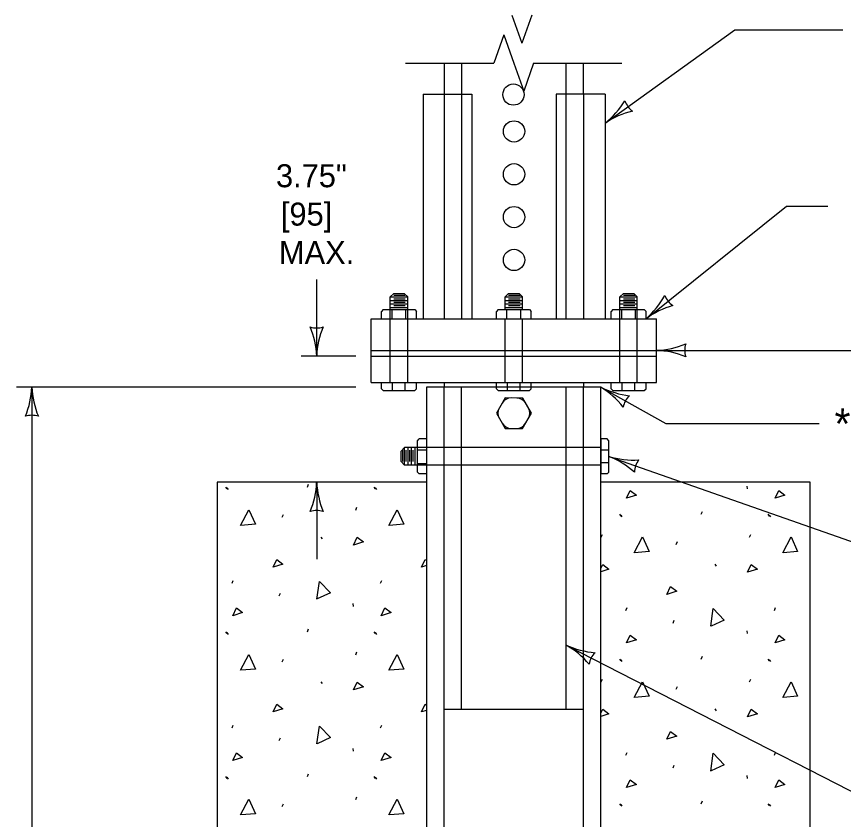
# Model space of a CAD drawing. Extents: x 49940 to 50043, y 49986 to 50011.
# Drawn here: x 50005.838 to 50007.993, y 49994.479 to 49996.571 of the extents above; entities that cross this region are included whole.
import ezdxf

# ---------------------------------------------------------------- set-up
doc = ezdxf.new("R2010")
doc.units = 0
for name, color, linetype in [('Level 1', 7, 'Continuous'), ('Level 2', 7, 'Continuous'), ('Level 3', 7, 'Continuous'), ('Level 4', 7, 'Continuous'), ('Level 6', 7, 'Continuous')]:
    doc.layers.add(name, color=color, linetype=linetype)

msp = doc.modelspace()

# ---------------------------------------------------------------- linework, layer by layer
at = {"layer": 'Level 1'}
for p, q in [((50006.8978, 49996.3682), (50006.8978, 49995.7834)), ((50006.8978, 49996.3682), (50007.025, 49996.3682)), ((50007.025, 49996.3682), (50007.025, 49995.7834)), ((50007.2446, 49996.3682), (50007.2446, 49995.7834)), ((50007.3718, 49996.3682), (50007.2446, 49996.3682)), ((50007.3718, 49996.3682), (50007.3718, 49995.7834)), ((50006.8213, 49995.8493), (50006.8122, 49995.8402)), ((50006.8122, 49995.8071), (50006.8122, 49995.8402)), ((50006.8122, 49995.8402), (50006.8576, 49995.8402)), ((50006.8213, 49995.8493), (50006.8485, 49995.8493)), ((50006.8214, 49995.8448), (50006.8513, 49995.8448)), ((50006.8214, 49995.8357), (50006.8513, 49995.8357)), ((50006.8485, 49995.8493), (50006.8576, 49995.8402)), ((50006.8576, 49995.8071), (50006.8576, 49995.8402)), ((50007.1205, 49995.8493), (50007.1114, 49995.8402)), ((50007.1114, 49995.8071), (50007.1114, 49995.8402)), ((50007.1114, 49995.8402), (50007.1568, 49995.8402)), ((50007.1205, 49995.8493), (50007.1478, 49995.8493)), ((50007.1206, 49995.8448), (50007.1505, 49995.8448)), ((50007.1206, 49995.8357), (50007.1505, 49995.8357)), ((50007.1478, 49995.8493), (50007.1568, 49995.8402)), ((50007.1568, 49995.8071), (50007.1568, 49995.8402)), ((50007.4195, 49995.8493), (50007.4105, 49995.8402)), ((50007.4105, 49995.8071), (50007.4105, 49995.8402)), ((50007.4105, 49995.8402), (50007.4559, 49995.8402)), ((50007.4195, 49995.8493), (50007.4468, 49995.8493)), ((50007.4197, 49995.8448), (50007.4495, 49995.8448)), ((50007.4197, 49995.8357), (50007.4495, 49995.8357)), ((50007.4468, 49995.8493), (50007.4559, 49995.8402)), ((50007.4559, 49995.8071), (50007.4559, 49995.8402)), ((50006.8122, 49995.8311), (50006.8576, 49995.8311)), ((50006.8122, 49995.8221), (50006.8576, 49995.8221)), ((50006.8122, 49995.813), (50006.8576, 49995.813)), ((50006.8214, 49995.8266), (50006.8513, 49995.8266)), ((50006.8214, 49995.8175), (50006.8513, 49995.8175)), ((50007.1114, 49995.8311), (50007.1568, 49995.8311)), ((50007.1114, 49995.8221), (50007.1568, 49995.8221)), ((50007.1114, 49995.813), (50007.1568, 49995.813)), ((50007.1206, 49995.8266), (50007.1505, 49995.8266)), ((50007.1206, 49995.8175), (50007.1505, 49995.8175)), ((50007.4105, 49995.8311), (50007.4559, 49995.8311)), ((50007.4105, 49995.8221), (50007.4559, 49995.8221)), ((50007.4105, 49995.813), (50007.4559, 49995.813)), ((50007.4197, 49995.8266), (50007.4495, 49995.8266)), ((50007.4197, 49995.8175), (50007.4495, 49995.8175)), ((50006.794, 49995.8071), (50006.7895, 49995.8025)), ((50006.7895, 49995.7834), (50006.7895, 49995.8025)), ((50006.794, 49995.8071), (50006.8758, 49995.8071)), ((50006.8161, 49995.8071), (50006.8161, 49995.7848)), ((50006.8523, 49995.8071), (50006.8523, 49995.7848)), ((50006.8758, 49995.8071), (50006.8804, 49995.8025)), ((50006.8804, 49995.7834), (50006.8804, 49995.8025)), ((50007.0932, 49995.8071), (50007.0887, 49995.8025)), ((50007.0887, 49995.7834), (50007.0887, 49995.8025)), ((50007.0932, 49995.8071), (50007.175, 49995.8071)), ((50007.1153, 49995.8071), (50007.1153, 49995.7848)), ((50007.1515, 49995.8071), (50007.1515, 49995.7848)), ((50007.175, 49995.8071), (50007.1796, 49995.8025)), ((50007.1796, 49995.7834), (50007.1796, 49995.8025)), ((50007.3923, 49995.8071), (50007.3877, 49995.8025)), ((50007.3877, 49995.7834), (50007.3877, 49995.8025)), ((50007.3923, 49995.8071), (50007.4741, 49995.8071)), ((50007.4144, 49995.8071), (50007.4144, 49995.7848)), ((50007.4506, 49995.8071), (50007.4506, 49995.7848)), ((50007.4741, 49995.8071), (50007.4786, 49995.8025)), ((50007.4786, 49995.7834), (50007.4786, 49995.8025)), ((50006.7622, 49995.6175), (50006.7622, 49995.7834)), ((50006.7622, 49995.7834), (50007.1114, 49995.7834)), ((50007.1114, 49995.6175), (50007.1114, 49995.7834)), ((50007.1114, 49995.7834), (50007.1568, 49995.7834)), ((50007.1568, 49995.6175), (50007.1568, 49995.7834)), ((50007.1568, 49995.7834), (50007.5059, 49995.7834)), ((50007.5059, 49995.6175), (50007.5059, 49995.7834)), ((50006.7622, 49995.701), (50007.5059, 49995.701)), ((50006.7622, 49995.686), (50007.5059, 49995.686)), ((50006.7622, 49995.6175), (50007.1114, 49995.6175)), ((50006.7895, 49995.6009), (50006.7895, 49995.6175)), ((50006.8182, 49995.5963), (50006.8182, 49995.6169)), ((50006.8513, 49995.5963), (50006.8513, 49995.6169)), ((50006.8804, 49995.6009), (50006.8804, 49995.6175)), ((50006.9523, 49995.6175), (50006.9523, 49995.6053)), ((50007.0887, 49995.6009), (50007.0887, 49995.6175)), ((50007.1114, 49995.6175), (50007.1568, 49995.6175)), ((50007.1175, 49995.5963), (50007.1175, 49995.6169)), ((50007.1505, 49995.5963), (50007.1505, 49995.6169)), ((50007.1568, 49995.6175), (50007.5059, 49995.6175)), ((50007.1796, 49995.6009), (50007.1796, 49995.6175)), ((50007.3159, 49995.6175), (50007.3159, 49995.6053)), ((50007.3877, 49995.6009), (50007.3877, 49995.6175)), ((50007.4165, 49995.5963), (50007.4165, 49995.6169)), ((50007.4495, 49995.5963), (50007.4495, 49995.6169)), ((50007.4786, 49995.6009), (50007.4786, 49995.6175)), ((50006.7895, 49995.6009), (50006.794, 49995.5963)), ((50006.794, 49995.5963), (50006.8758, 49995.5963)), ((50006.8758, 49995.5963), (50006.8804, 49995.6009)), ((50007.3608, 49995.6053), (50006.9063, 49995.6053)), ((50006.9063, 49995.6053), (50006.9063, 49992.7712)), ((50007.0887, 49995.6009), (50007.0932, 49995.5963)), ((50007.0932, 49995.5963), (50007.175, 49995.5963)), ((50007.175, 49995.5963), (50007.1796, 49995.6009)), ((50007.3608, 49992.7712), (50007.3608, 49995.6053)), ((50007.3877, 49995.6009), (50007.3923, 49995.5963)), ((50007.3923, 49995.5963), (50007.4741, 49995.5963)), ((50007.4741, 49995.5963), (50007.4786, 49995.6009)), ((50006.8828, 49995.4657), (50006.8873, 49995.4703)), ((50006.8828, 49995.3839), (50006.8828, 49995.4657)), ((50006.9063, 49995.4703), (50006.8873, 49995.4703)), ((50007.3774, 49995.4703), (50007.3608, 49995.4703)), ((50007.3608, 49995.4703), (50007.3608, 49995.3794)), ((50007.382, 49995.4657), (50007.3774, 49995.4703)), ((50007.382, 49995.3839), (50007.382, 49995.4657)), ((50006.8404, 49995.4385), (50006.8495, 49995.4476)), ((50006.8828, 49995.4476), (50006.8495, 49995.4476)), ((50006.8495, 49995.4021), (50006.8495, 49995.4476)), ((50006.8585, 49995.4021), (50006.8585, 49995.4476)), ((50006.8676, 49995.4021), (50006.8676, 49995.4476)), ((50006.8767, 49995.4021), (50006.8767, 49995.4476)), ((50006.8404, 49995.4112), (50006.8404, 49995.4385)), ((50006.8449, 49995.4113), (50006.8449, 49995.4412)), ((50006.854, 49995.4113), (50006.854, 49995.4412)), ((50006.8631, 49995.4113), (50006.8631, 49995.4412)), ((50006.8722, 49995.4113), (50006.8722, 49995.4412)), ((50006.8828, 49995.4422), (50006.9063, 49995.4422)), ((50007.382, 49995.4412), (50007.3614, 49995.4412)), ((50006.8404, 49995.4112), (50006.8495, 49995.4021)), ((50006.8828, 49995.4021), (50006.8495, 49995.4021)), ((50006.8828, 49995.406), (50006.9063, 49995.406)), ((50007.382, 49995.4082), (50007.3614, 49995.4082)), ((50006.8828, 49995.3839), (50006.8873, 49995.3794)), ((50006.9063, 49995.3794), (50006.8873, 49995.3794)), ((50007.3774, 49995.3794), (50007.3608, 49995.3794)), ((50007.3774, 49995.3794), (50007.382, 49995.3839)), ((50006.9063, 49995.3573), (50006.3609, 49995.3573)), ((50006.3609, 49995.3573), (50006.3609, 49992.6303)), ((50007.9062, 49995.3573), (50007.3608, 49995.3573)), ((50007.9062, 49992.6303), (50007.9062, 49995.3573)), ((50006.3831, 49995.345), (50006.3865, 49995.3401)), ((50006.3865, 49995.3432), (50006.3896, 49995.3383)), ((50006.5963, 49995.345), (50006.5995, 49995.3523)), ((50006.7698, 49995.345), (50006.7731, 49995.3401)), ((50006.7731, 49995.3432), (50006.7763, 49995.3383)), ((50007.7409, 49995.3474), (50007.7418, 49995.3401)), ((50006.5308, 49995.2665), (50006.5342, 49995.2738)), ((50006.7222, 49995.2851), (50006.7254, 49995.2924)), ((50007.4094, 49995.2741), (50007.4126, 49995.2692)), ((50007.4126, 49995.2721), (50007.4158, 49995.2673)), ((50007.6224, 49995.2741), (50007.6257, 49995.2814)), ((50007.796, 49995.2741), (50007.7992, 49995.2692)), ((50007.7992, 49995.2721), (50007.8025, 49995.2673)), ((50006.6317, 49995.2148), (50006.6351, 49995.21)), ((50007.3617, 49995.2142), (50007.365, 49995.2215)), ((50007.7485, 49995.2142), (50007.7516, 49995.2215)), ((50007.5571, 49995.1956), (50007.5603, 49995.2029)), ((50007.658, 49995.1439), (50007.6612, 49995.1391)), ((50006.4001, 49995.0946), (50006.4033, 49995.1018)), ((50006.7867, 49995.0946), (50006.7901, 49995.1018)), ((50006.5228, 49995.0615), (50006.526, 49995.0688)), ((50006.7148, 49995.0412), (50006.7155, 49995.034)), ((50007.4264, 49995.0237), (50007.4295, 49995.0309)), ((50007.813, 49995.0237), (50007.8162, 49995.0309)), ((50007.5489, 49994.9906), (50007.5523, 49994.9979)), ((50006.5963, 49994.9679), (50006.5995, 49994.9752)), ((50007.7409, 49994.9703), (50007.7418, 49994.9631)), ((50006.3831, 49994.9679), (50006.3865, 49994.9631)), ((50006.3865, 49994.9661), (50006.3896, 49994.9612)), ((50006.7698, 49994.9679), (50006.7731, 49994.9631)), ((50006.7731, 49994.9661), (50006.7763, 49994.9612)), ((50006.7222, 49994.9081), (50006.7254, 49994.9153)), ((50006.5308, 49994.8894), (50006.5342, 49994.8967)), ((50007.4094, 49994.897), (50007.4126, 49994.8922)), ((50007.4126, 49994.8952), (50007.4158, 49994.8903)), ((50007.6224, 49994.897), (50007.6257, 49994.9043)), ((50007.796, 49994.897), (50007.7992, 49994.8922)), ((50007.7992, 49994.8952), (50007.8025, 49994.8903)), ((50007.3617, 49994.8372), (50007.365, 49994.8444)), ((50007.7485, 49994.8372), (50007.7516, 49994.8444)), ((50006.6317, 49994.8378), (50006.6351, 49994.8329)), ((50007.5571, 49994.8185), (50007.5603, 49994.8258)), ((50007.658, 49994.7669), (50007.6612, 49994.762)), ((50006.4001, 49994.7176), (50006.4033, 49994.7247)), ((50006.7867, 49994.7176), (50006.7901, 49994.7247)), ((50006.5228, 49994.6844), (50006.526, 49994.6917)), ((50006.7148, 49994.6641), (50006.7155, 49994.6569)), ((50007.4264, 49994.6466), (50007.4295, 49994.6538)), ((50007.813, 49994.6466), (50007.8162, 49994.6538)), ((50007.5489, 49994.6135), (50007.5523, 49994.6208)), ((50006.3831, 49994.5908), (50006.3865, 49994.586)), ((50006.3865, 49994.589), (50006.3896, 49994.5842)), ((50006.5963, 49994.5908), (50006.5995, 49994.5981)), ((50006.7698, 49994.5908), (50006.7731, 49994.586)), ((50006.7731, 49994.589), (50006.7763, 49994.5842)), ((50007.7409, 49994.5932), (50007.7418, 49994.586)), ((50006.5308, 49994.5125), (50006.5342, 49994.5196)), ((50006.7222, 49994.531), (50006.7254, 49994.5382)), ((50007.4094, 49994.5199), (50007.4126, 49994.5151)), ((50007.4126, 49994.5181), (50007.4158, 49994.5133)), ((50007.6224, 49994.5199), (50007.6257, 49994.5272)), ((50007.796, 49994.5199), (50007.7992, 49994.5151)), ((50007.7992, 49994.5181), (50007.8025, 49994.5133))]:
    msp.add_line(p, q, dxfattribs=at)
for points in [[(50006.9523, 49996.4496), (50006.9523, 49996.3682)], [(50007.3156, 49996.3682), (50007.3156, 49996.4496)], [(50007.4279, 49995.316), (50007.4376, 49995.3362), (50007.4538, 49995.3241), (50007.4279, 49995.316)], [(50007.8147, 49995.316), (50007.8242, 49995.3362), (50007.8404, 49995.3241), (50007.8147, 49995.316)], [(50006.4219, 49995.2447), (50006.4437, 49995.2859), (50006.4607, 49995.248), (50006.4227, 49995.2447)], [(50006.8085, 49995.2447), (50006.8304, 49995.2859), (50006.8473, 49995.248), (50006.8095, 49995.2447)], [(50006.7166, 49995.1939), (50006.7263, 49995.2141), (50006.7423, 49995.202), (50006.7166, 49995.1939)], [(50007.448, 49995.1738), (50007.4698, 49995.215), (50007.4868, 49995.1771), (50007.4489, 49995.1738)], [(50007.8348, 49995.1738), (50007.8566, 49995.215), (50007.8734, 49995.1771), (50007.8356, 49995.1738)], [(50006.5068, 49995.1362), (50006.5165, 49995.1564), (50006.5327, 49995.1442), (50006.5068, 49995.1362)], [(50006.8935, 49995.1362), (50006.9032, 49995.1564), (50006.9063, 49995.1541)], [(50007.3608, 49995.1327), (50007.3658, 49995.1432), (50007.3818, 49995.1311), (50007.3608, 49995.1244)], [(50007.7427, 49995.123), (50007.7524, 49995.1432), (50007.7686, 49995.1311), (50007.7427, 49995.123)], [(50006.9063, 49995.1402), (50006.8935, 49995.1362)], [(50006.621, 49995.0532), (50006.6274, 49995.0993), (50006.6563, 49995.0694), (50006.6217, 49995.0535)], [(50007.533, 49995.0653), (50007.5427, 49995.0855), (50007.5588, 49995.0733), (50007.533, 49995.0653)], [(50006.4018, 49995.0099), (50006.4115, 49995.03), (50006.4275, 49995.0179), (50006.4018, 49995.0099)], [(50006.7884, 49995.0099), (50006.7981, 49995.03), (50006.8143, 49995.0179), (50006.7884, 49995.0099)], [(50007.6472, 49994.9823), (50007.6536, 49995.0284), (50007.6825, 49994.9985), (50007.648, 49994.9824)], [(50007.4279, 49994.939), (50007.4376, 49994.9591), (50007.4538, 49994.947), (50007.4279, 49994.939)], [(50007.8147, 49994.939), (50007.8242, 49994.9591), (50007.8404, 49994.947), (50007.8147, 49994.939)], [(50006.4219, 49994.8678), (50006.4437, 49994.9088), (50006.4607, 49994.8709), (50006.4227, 49994.8678)], [(50006.8085, 49994.8678), (50006.8304, 49994.9088), (50006.8473, 49994.8709), (50006.8095, 49994.8678)], [(50006.7166, 49994.8169), (50006.7263, 49994.837), (50006.7423, 49994.8249), (50006.7166, 49994.8169)], [(50007.448, 49994.7967), (50007.4698, 49994.8379), (50007.4868, 49994.8), (50007.4489, 49994.7967)], [(50007.8348, 49994.7967), (50007.8566, 49994.8379), (50007.8734, 49994.8), (50007.8356, 49994.7967)], [(50006.5068, 49994.7591), (50006.5165, 49994.7793), (50006.5327, 49994.7672), (50006.5068, 49994.7591)], [(50006.8935, 49994.7591), (50006.9032, 49994.7793), (50006.9063, 49994.777)], [(50006.9063, 49994.7631), (50006.8935, 49994.7591)], [(50007.3608, 49994.7557), (50007.3658, 49994.7661), (50007.3818, 49994.754), (50007.3608, 49994.7473)], [(50007.7427, 49994.746), (50007.7524, 49994.7661), (50007.7686, 49994.754), (50007.7427, 49994.746)], [(50006.621, 49994.6761), (50006.6274, 49994.7222), (50006.6563, 49994.6923), (50006.6217, 49994.6764)], [(50007.533, 49994.6882), (50007.5427, 49994.7084), (50007.5588, 49994.6963), (50007.533, 49994.6882)], [(50006.4018, 49994.6328), (50006.4115, 49994.6529), (50006.4275, 49994.6408), (50006.4018, 49994.6328)], [(50006.7884, 49994.6328), (50006.7981, 49994.6529), (50006.8143, 49994.6408), (50006.7884, 49994.6328)], [(50007.6472, 49994.6052), (50007.6536, 49994.6513), (50007.6825, 49994.6214), (50007.648, 49994.6055)], [(50007.4279, 49994.5619), (50007.4376, 49994.582), (50007.4538, 49994.5699), (50007.4279, 49994.5619)], [(50007.8147, 49994.5619), (50007.8242, 49994.582), (50007.8404, 49994.5699), (50007.8147, 49994.5619)], [(50006.4219, 49994.4907), (50006.4437, 49994.5317), (50006.4607, 49994.4939), (50006.4227, 49994.4907)], [(50006.8085, 49994.4907), (50006.8304, 49994.5317), (50006.8473, 49994.4939), (50006.8095, 49994.4907)]]:
    msp.add_lwpolyline(points, dxfattribs=at)
msp.add_lwpolyline([(50007.0887, 49995.5375), (50007.1112, 49995.4978), (50007.1568, 49995.4977), (50007.18, 49995.5371), (50007.1573, 49995.5768), (50007.1117, 49995.5771)], close=True, dxfattribs=at)
for centre in [(50007.1332, 49996.3674), (50007.1347, 49996.2714), (50007.1347, 49996.2714), (50007.1347, 49996.1598), (50007.1347, 49996.1598), (50007.1347, 49996.1598), (50007.1347, 49996.0482), (50007.1347, 49995.9366)]:
    msp.add_circle(centre, 0.0277, dxfattribs=at)
for centre, start, end in [((50007.1272, 49995.5497), 89.696, 149.6971), ((50007.1414, 49995.5496), 29.6985, 89.6961), ((50007.1201, 49995.5374), 149.6985, 209.6957), ((50007.1485, 49995.5373), 329.6973, 29.6966), ((50007.1271, 49995.5251), 209.697, 269.6988), ((50007.1413, 49995.525), 269.6962, 329.6979)]:
    msp.add_arc(centre, 0.0273, start, end, dxfattribs=at)
at = {"layer": 'Level 3'}
for p, q in [((50007.3718, 49996.2931), (50007.7103, 49996.5362)), ((50007.7103, 49996.5362), (50007.9916, 49996.5362)), ((50007.4786, 49995.7834), (50007.8444, 49996.0764)), ((50007.8444, 49996.0764), (50007.9526, 49996.0764)), ((50006.6205, 49995.686), (50006.6205, 49995.886)), ((50006.7222, 49995.686), (50006.5805, 49995.686)), ((50007.5059, 49995.701), (50008.1273, 49995.701)), ((50006.7222, 49995.6053), (50005.8385, 49995.6053)), ((50005.8785, 49995.6053), (50005.8785, 49992.7712)), ((50007.3608, 49995.6053), (50007.5301, 49995.5104)), ((50007.5301, 49995.5104), (50007.9295, 49995.5104)), ((50007.382, 49995.4248), (50008.0456, 49995.1914)), ((50006.6205, 49995.3573), (50006.6205, 49995.1573)), ((50007.2703, 49994.9333), (50008.1275, 49994.4941))]:
    msp.add_line(p, q, dxfattribs=at)
for centre, radius, start, end in [((50007.2267, 49996.4755), 0.233, 308.5009, 327.7507), ((50007.4759, 49996.3679), 0.0548, 197.8124, 233.5347), ((50007.4939, 49996.1074), 0.2223, 103.1296, 123.3131), ((50007.3243, 49995.958), 0.233, 311.4627, 330.7126), ((50007.5787, 49995.8635), 0.0548, 200.7742, 236.4966), ((50007.6101, 49995.6042), 0.2223, 106.0914, 126.2749), ((50006.6205, 49995.8142), 0.0548, 252.1388, 287.8612), ((50006.3878, 49995.6745), 0.233, 2.8273, 22.0772), ((50006.8426, 49995.6769), 0.2223, 157.456, 177.6395), ((50007.4946, 49995.9337), 0.233, 272.7685, 292.0184), ((50007.6341, 49995.7009), 0.0548, 162.08, 197.8024), ((50007.4965, 49995.4789), 0.2223, 67.3972, 87.5807), ((50005.6563, 49995.6145), 0.2223, 337.456, 357.6395), ((50006.1112, 49995.6168), 0.233, 182.8273, 202.0772), ((50007.2442, 49995.416), 0.2223, 38.1835, 58.367), ((50007.4645, 49995.8139), 0.233, 243.5548, 262.8046), ((50007.4726, 49995.5426), 0.0548, 132.8663, 168.5887), ((50005.8785, 49995.4771), 0.0548, 72.1388, 107.8612), ((50007.2996, 49995.2183), 0.2223, 48.0787, 68.2623), ((50007.4484, 49995.6482), 0.233, 253.45, 272.6999), ((50007.5029, 49995.3823), 0.0548, 142.7616, 178.4839), ((50006.3983, 49995.3665), 0.2223, 337.456, 357.6395), ((50006.8532, 49995.3688), 0.233, 182.8273, 202.0772), ((50006.6205, 49995.2291), 0.0548, 72.1388, 107.8612), ((50007.1609, 49994.7397), 0.2223, 40.3296, 60.5131), ((50007.3662, 49995.1456), 0.233, 245.7009, 264.9508), ((50007.3844, 49994.8748), 0.0548, 135.0124, 170.7348)]:
    msp.add_arc(centre, radius, start, end, dxfattribs=at)
at = {"layer": 'Level 4'}
for p, q in [((50006.8122, 49995.6175), (50006.8122, 49995.8071)), ((50006.8576, 49995.6175), (50006.8576, 49995.8071)), ((50007.4105, 49995.6175), (50007.4105, 49995.8071)), ((50007.4559, 49995.6175), (50007.4559, 49995.8071)), ((50006.9523, 49992.7712), (50006.9523, 49995.6053)), ((50006.9978, 49994.7666), (50006.9978, 49995.6053)), ((50007.2703, 49994.7666), (50007.2703, 49995.6053)), ((50007.3159, 49992.7712), (50007.3159, 49995.6053)), ((50007.3608, 49995.4476), (50006.8828, 49995.4476)), ((50007.3608, 49995.4021), (50006.8828, 49995.4021)), ((50006.9523, 49994.7666), (50007.3159, 49994.7666))]:
    msp.add_line(p, q, dxfattribs=at)
for points in [[(50006.9978, 49996.4496), (50006.9978, 49995.7834)], [(50007.2703, 49995.7834), (50007.2702, 49996.4496)], [(50006.9523, 49996.3682), (50006.9523, 49995.7834)], [(50007.3156, 49996.3682), (50007.3156, 49995.7834)]]:
    msp.add_lwpolyline(points, dxfattribs=at)
at = {"layer": 'Level 6'}
for p, q in [((50007.1292, 49996.5744), (50007.1551, 49996.5013)), ((50007.181, 49996.5744), (50007.1551, 49996.5013)), ((50007.1081, 49996.5227), (50007.0822, 49996.4496)), ((50007.1081, 49996.5227), (50007.134, 49996.4496)), ((50006.8523, 49996.4496), (50007.0822, 49996.4496)), ((50007.134, 49996.4496), (50007.1599, 49996.3765)), ((50007.1858, 49996.4496), (50007.1599, 49996.3765)), ((50007.1858, 49996.4496), (50007.4156, 49996.4496))]:
    msp.add_line(p, q, dxfattribs=at)

# ---------------------------------------------------------------- texts
at = {"layer": 'Level 2'}
for s, p in [('3.75"', (50006.5144, 49996.126)), ('[95]', (50006.5272, 49996.026)), ('MAX.', (50006.5222, 49995.926))]:
    msp.add_text(s, height=0.06, dxfattribs=at).set_placement(p)
msp.add_text('*', height=0.08, rotation=359.5, dxfattribs=at).set_placement((50007.9691, 49995.4701))

doc.saveas('drawing.dxf')
